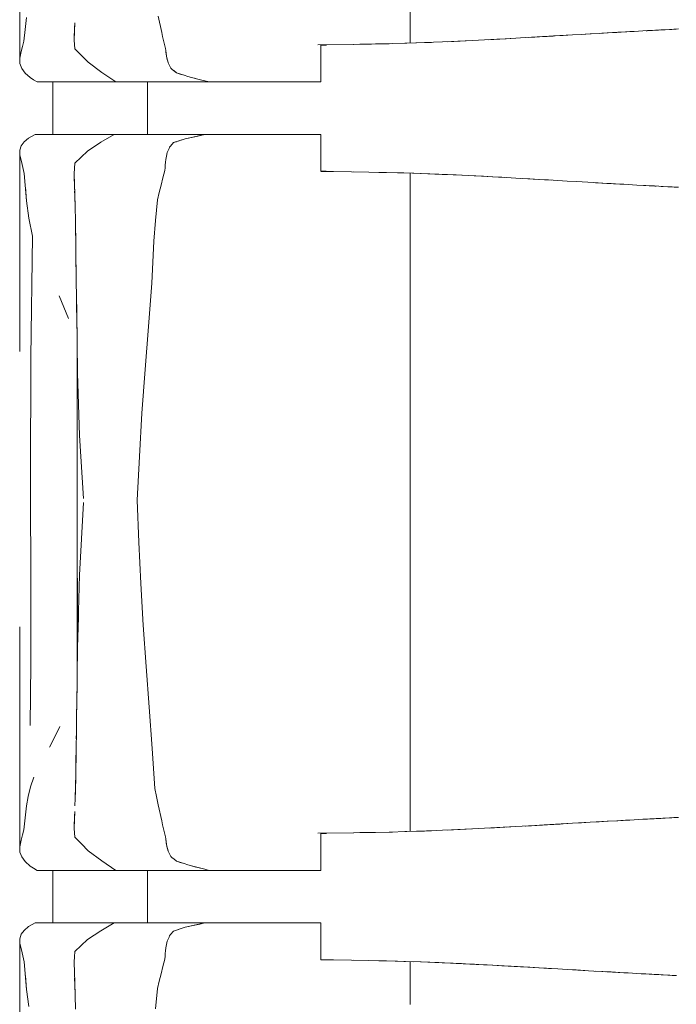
# Model space of a CAD drawing. Header units: millimetres. Extents: x -261 to 187, y -214 to 106.
# Tile 762 of 1056: x -204.843 to -204.342, y 10.34 to 11.091. Entities that reach past the tile are written whole.
import ezdxf

# ---------------------------------------------------------------- set-up
doc = ezdxf.new("R2010")
doc.units = ezdxf.units.MM
doc.header["$LTSCALE"] = 0.005
doc.header["$MEASUREMENT"] = 0
doc.layers.add('IFC-Elemento de mobília-Contorno', color=9, linetype='Continuous', lineweight=5)
doc.layers.add('IFC-Laje-Contorno', color=9, linetype='Continuous', lineweight=5)

msp = doc.modelspace()

# ---------------------------------------------------------------- linework, layer by layer
at = {"layer": 'IFC-Elemento de mobília-Contorno', "lineweight": 5}
for p, q in [((-204.84281, 11.22877), (-204.84273, 11.06115)), ((-204.54495, 11.07275), (-204.54495, 11.11483)), ((-204.83857, 11.0832), (-204.83754, 11.0923)), ((-204.7372, 11.09315), (-204.73453, 11.08082)), ((-204.8396, 11.0741), (-204.83857, 11.0832)), ((-204.80131, 11.07508), (-204.80109, 11.08157)), ((-204.8013, 11.07632), (-204.801, 11.08431)), ((-204.80109, 11.08157), (-204.80087, 11.08805)), ((-204.801, 11.08431), (-204.80094, 11.08584)), ((-204.39492, 11.08049), (-204.38678, 11.08094)), ((-204.3942, 11.08053), (-204.38422, 11.08109)), ((-204.38755, 11.0809), (-204.38422, 11.08109)), ((-204.38678, 11.08094), (-204.37997, 11.08132)), ((-204.38678, 11.08094), (-204.38422, 11.08109)), ((-204.38678, 11.08094), (-204.38498, 11.08104)), ((-204.38422, 11.08109), (-204.37757, 11.08146)), ((-204.37757, 11.08146), (-204.37424, 11.08164)), ((-204.37424, 11.08164), (-204.37091, 11.08183)), ((-204.37091, 11.08183), (-204.36759, 11.08202)), ((-204.36759, 11.08202), (-204.3642, 11.0822)), ((-204.36515, 11.08215), (-204.36439, 11.08219)), ((-204.36439, 11.08219), (-204.36236, 11.0823)), ((-204.3642, 11.0822), (-204.34558, 11.08321)), ((-204.3642, 11.0822), (-204.36082, 11.08238)), ((-204.3642, 11.0822), (-204.36236, 11.0823)), ((-204.36236, 11.0823), (-204.36028, 11.08242)), ((-204.36082, 11.08238), (-204.35404, 11.08275)), ((-204.36082, 11.08238), (-204.35743, 11.08257)), ((-204.36028, 11.08242), (-204.35886, 11.08249)), ((-204.35743, 11.08257), (-204.35574, 11.08266)), ((-204.35574, 11.08266), (-204.35404, 11.08275)), ((-204.35574, 11.08266), (-204.3546, 11.08272)), ((-204.35404, 11.08275), (-204.34558, 11.08321)), ((-204.35404, 11.08275), (-204.35066, 11.08294)), ((-204.35066, 11.08294), (-204.34727, 11.08312)), ((-204.34727, 11.08312), (-204.34558, 11.08321)), ((-204.34558, 11.08321), (-204.34389, 11.0833)), ((-204.34389, 11.0833), (-204.34219, 11.0834)), ((-204.34219, 11.0834), (-204.3405, 11.08349)), ((-204.84064, 11.07017), (-204.8396, 11.0741)), ((-204.80131, 11.07508), (-204.80074, 11.06837)), ((-204.8013, 11.07632), (-204.80128, 11.07604)), ((-204.73453, 11.08082), (-204.7338, 11.07779)), ((-204.7338, 11.07779), (-204.73306, 11.07476)), ((-204.73306, 11.07476), (-204.73233, 11.07172)), ((-204.53411, 11.07306), (-204.52054, 11.07364)), ((-204.52054, 11.07364), (-204.50698, 11.07421)), ((-204.51657, 11.0738), (-204.49766, 11.0747)), ((-204.51657, 11.0738), (-204.50874, 11.07417)), ((-204.50874, 11.07417), (-204.49766, 11.0747)), ((-204.50698, 11.07421), (-204.493, 11.07494)), ((-204.493, 11.07494), (-204.47903, 11.07567)), ((-204.48549, 11.07533), (-204.47675, 11.07581)), ((-204.47903, 11.07567), (-204.47177, 11.07608)), ((-204.47675, 11.07581), (-204.46875, 11.07625)), ((-204.47177, 11.07608), (-204.46451, 11.07649)), ((-204.46875, 11.07625), (-204.46451, 11.07649)), ((-204.46451, 11.07649), (-204.45725, 11.0769)), ((-204.45725, 11.0769), (-204.44999, 11.07731)), ((-204.45725, 11.0769), (-204.45252, 11.07717)), ((-204.45478, 11.07704), (-204.43046, 11.07844)), ((-204.45252, 11.07717), (-204.44428, 11.07765)), ((-204.44999, 11.07731), (-204.44282, 11.07773)), ((-204.44428, 11.07765), (-204.4407, 11.07785)), ((-204.44282, 11.07773), (-204.43565, 11.07815)), ((-204.44282, 11.07773), (-204.43604, 11.07812)), ((-204.43565, 11.07815), (-204.42132, 11.07898)), ((-204.43565, 11.07815), (-204.42849, 11.07856)), ((-204.42849, 11.07856), (-204.42132, 11.07898)), ((-204.42132, 11.07898), (-204.41454, 11.07936)), ((-204.41454, 11.07936), (-204.40776, 11.07975)), ((-204.41454, 11.07936), (-204.41136, 11.07955)), ((-204.4116, 11.07953), (-204.40699, 11.07979)), ((-204.41142, 11.07954), (-204.40725, 11.07978)), ((-204.41142, 11.07954), (-204.40725, 11.07978)), ((-204.41137, 11.07955), (-204.41136, 11.07955)), ((-204.40776, 11.07975), (-204.40098, 11.08014)), ((-204.40725, 11.07978), (-204.40706, 11.07979)), ((-204.40098, 11.08014), (-204.3942, 11.08053)), ((-204.40098, 11.08014), (-204.39903, 11.08025)), ((-204.39903, 11.08025), (-204.39492, 11.08049)), ((-204.3942, 11.08053), (-204.38755, 11.0809)), ((-204.84273, 11.06115), (-204.84168, 11.06623)), ((-204.84168, 11.06623), (-204.84064, 11.07017)), ((-204.80074, 11.06837), (-204.79569, 11.06323)), ((-204.73233, 11.07172), (-204.7316, 11.06869)), ((-204.7316, 11.06869), (-204.73143, 11.0672)), ((-204.73143, 11.0672), (-204.73126, 11.0657)), ((-204.73143, 11.0672), (-204.73093, 11.06272)), ((-204.61559, 11.07135), (-204.58815, 11.07175)), ((-204.61314, 11.07115), (-204.61096, 11.07115)), ((-204.61314, 11.05635), (-204.61314, 11.07115)), ((-204.61096, 11.07115), (-204.60897, 11.07115)), ((-204.58827, 11.07175), (-204.57463, 11.07201)), ((-204.58349, 11.07184), (-204.57153, 11.07208)), ((-204.57463, 11.07201), (-204.5611, 11.07227)), ((-204.57153, 11.07208), (-204.55856, 11.07234)), ((-204.5611, 11.07227), (-204.54761, 11.07266)), ((-204.54909, 11.07262), (-204.54033, 11.07291)), ((-204.54843, 11.07264), (-204.54814, 11.07265)), ((-204.54814, 11.07265), (-204.54033, 11.07291)), ((-204.54761, 11.07266), (-204.53411, 11.07306)), ((-204.54033, 11.07291), (-204.53253, 11.07317)), ((-204.53253, 11.07317), (-204.52876, 11.07329)), ((-204.84273, 11.06115), (-204.84259, 11.05705)), ((-204.79569, 11.06323), (-204.79064, 11.05811)), ((-204.73126, 11.0657), (-204.7311, 11.06421)), ((-204.7311, 11.06421), (-204.73093, 11.06272)), ((-204.73093, 11.06272), (-204.73059, 11.06146)), ((-204.73093, 11.06272), (-204.72957, 11.05769)), ((-204.73059, 11.06146), (-204.72991, 11.05894)), ((-204.73059, 11.06146), (-204.73025, 11.0602)), ((-204.73025, 11.0602), (-204.72991, 11.05894)), ((-204.72991, 11.05894), (-204.72957, 11.05769)), ((-204.84259, 11.05705), (-204.84121, 11.05333)), ((-204.84121, 11.05333), (-204.83872, 11.04977)), ((-204.79064, 11.05811), (-204.7801, 11.05026)), ((-204.72957, 11.05769), (-204.72908, 11.05666)), ((-204.72908, 11.05666), (-204.72859, 11.05563)), ((-204.72908, 11.05666), (-204.7281, 11.0546)), ((-204.7281, 11.0546), (-204.72761, 11.05358)), ((-204.72761, 11.05358), (-204.7265, 11.05268)), ((-204.7265, 11.05268), (-204.72318, 11.04999)), ((-204.7254, 11.05178), (-204.72429, 11.05088)), ((-204.7254, 11.05178), (-204.72318, 11.04999)), ((-204.61314, 11.0431), (-204.61314, 11.05635)), ((-204.83872, 11.04977), (-204.83489, 11.04638)), ((-204.83489, 11.04638), (-204.83223, 11.04474)), ((-204.83223, 11.04474), (-204.82957, 11.0431)), ((-204.7801, 11.05026), (-204.7696, 11.0431)), ((-204.72429, 11.05088), (-204.72318, 11.04999)), ((-204.72318, 11.04999), (-204.72033, 11.04911)), ((-204.72318, 11.04999), (-204.71748, 11.04823)), ((-204.72033, 11.04911), (-204.71748, 11.04823)), ((-204.71748, 11.04823), (-204.71463, 11.04735)), ((-204.71463, 11.04735), (-204.71178, 11.04647)), ((-204.71178, 11.04647), (-204.70502, 11.04479)), ((-204.71178, 11.04647), (-204.7084, 11.04563)), ((-204.70502, 11.04479), (-204.69826, 11.0431)), ((-204.70502, 11.04479), (-204.70164, 11.04394)), ((-204.70164, 11.04394), (-204.69826, 11.0431)), ((-204.82957, 11.0431), (-204.7696, 11.0431)), ((-204.7696, 11.0431), (-204.72832, 11.0431)), ((-204.74537, 11.00302), (-204.74537, 11.0431)), ((-204.72832, 11.0431), (-204.69826, 11.0431)), ((-204.69826, 11.0431), (-204.69628, 11.0431)), ((-204.69628, 11.0431), (-204.69433, 11.0431)), ((-204.69433, 11.0431), (-204.6924, 11.0431)), ((-204.6924, 11.0431), (-204.69047, 11.0431)), ((-204.69047, 11.0431), (-204.68856, 11.0431)), ((-204.68856, 11.0431), (-204.68664, 11.0431)), ((-204.68664, 11.0431), (-204.68471, 11.0431)), ((-204.68471, 11.0431), (-204.68276, 11.0431)), ((-204.68276, 11.0431), (-204.68078, 11.0431)), ((-204.68078, 11.0431), (-204.67876, 11.0431)), ((-204.67876, 11.0431), (-204.67671, 11.0431)), ((-204.67671, 11.0431), (-204.6746, 11.0431)), ((-204.6746, 11.0431), (-204.67245, 11.0431)), ((-204.67245, 11.0431), (-204.67026, 11.0431)), ((-204.67026, 11.0431), (-204.66806, 11.0431)), ((-204.66806, 11.0431), (-204.66588, 11.0431)), ((-204.66588, 11.0431), (-204.66372, 11.0431)), ((-204.66372, 11.0431), (-204.66162, 11.0431)), ((-204.66162, 11.0431), (-204.65959, 11.0431)), ((-204.65959, 11.0431), (-204.65765, 11.0431)), ((-204.65765, 11.0431), (-204.65582, 11.0431)), ((-204.65582, 11.0431), (-204.65409, 11.0431)), ((-204.65409, 11.0431), (-204.65243, 11.0431)), ((-204.65243, 11.0431), (-204.6508, 11.0431)), ((-204.6508, 11.0431), (-204.64918, 11.0431)), ((-204.64918, 11.0431), (-204.64753, 11.0431)), ((-204.64753, 11.0431), (-204.64581, 11.0431)), ((-204.64581, 11.0431), (-204.644, 11.0431)), ((-204.644, 11.0431), (-204.64205, 11.0431)), ((-204.64205, 11.0431), (-204.63998, 11.0431)), ((-204.63998, 11.0431), (-204.6378, 11.0431)), ((-204.6378, 11.0431), (-204.63551, 11.0431)), ((-204.63551, 11.0431), (-204.63313, 11.0431)), ((-204.63313, 11.0431), (-204.63068, 11.0431)), ((-204.63068, 11.0431), (-204.62817, 11.0431)), ((-204.62817, 11.0431), (-204.62562, 11.0431)), ((-204.62562, 11.0431), (-204.62303, 11.0431)), ((-204.62303, 11.0431), (-204.62045, 11.0431)), ((-204.62045, 11.0431), (-204.61792, 11.0431)), ((-204.61792, 11.0431), (-204.61547, 11.0431)), ((-204.61547, 11.0431), (-204.61314, 11.0431)), ((-204.83939, 10.99737), (-204.83599, 11.00023)), ((-204.83599, 11.00023), (-204.83113, 11.00302)), ((-204.83113, 11.00302), (-204.77087, 11.00302)), ((-204.78098, 10.99709), (-204.77087, 11.00302)), ((-204.77087, 11.00302), (-204.70172, 11.00302)), ((-204.75562, 11.00302), (-204.74537, 11.00302)), ((-204.72553, 10.99685), (-204.71675, 10.99969)), ((-204.72553, 10.99685), (-204.71895, 10.99898)), ((-204.71895, 10.99898), (-204.71675, 10.99969)), ((-204.71675, 10.99969), (-204.70172, 11.00302)), ((-204.71675, 10.99969), (-204.70924, 11.00136)), ((-204.70924, 11.00136), (-204.70172, 11.00302)), ((-204.70924, 11.00136), (-204.70548, 11.00219)), ((-204.70548, 11.00219), (-204.70172, 11.00302)), ((-204.70342, 11.00302), (-204.70041, 11.00302)), ((-204.70172, 11.00302), (-204.69974, 11.00302)), ((-204.70041, 11.00302), (-204.69759, 11.00302)), ((-204.69974, 11.00302), (-204.69777, 11.00302)), ((-204.69777, 11.00302), (-204.69581, 11.00302)), ((-204.69581, 11.00302), (-204.69388, 11.00302)), ((-204.69388, 11.00302), (-204.69196, 11.00302)), ((-204.69196, 11.00302), (-204.69005, 11.00302)), ((-204.69005, 11.00302), (-204.68815, 11.00302)), ((-204.68815, 11.00302), (-204.68624, 11.00302)), ((-204.68624, 11.00302), (-204.68432, 11.00302)), ((-204.68432, 11.00302), (-204.68238, 11.00302)), ((-204.68238, 11.00302), (-204.68041, 11.00302)), ((-204.68041, 11.00302), (-204.67841, 11.00302)), ((-204.67841, 11.00302), (-204.67636, 11.00302)), ((-204.67636, 11.00302), (-204.67426, 11.00302)), ((-204.67426, 11.00302), (-204.67211, 11.00302)), ((-204.67211, 11.00302), (-204.66994, 11.00302)), ((-204.66994, 11.00302), (-204.66776, 11.00302)), ((-204.66776, 11.00302), (-204.66559, 11.00302)), ((-204.66559, 11.00302), (-204.66346, 11.00302)), ((-204.66346, 11.00302), (-204.66138, 11.00302)), ((-204.66138, 11.00302), (-204.65937, 11.00302)), ((-204.65937, 11.00302), (-204.65745, 11.00302)), ((-204.65745, 11.00302), (-204.65565, 11.00302)), ((-204.65565, 11.00302), (-204.65394, 11.00302)), ((-204.65394, 11.00302), (-204.65229, 11.00302)), ((-204.65229, 11.00302), (-204.65068, 11.00302)), ((-204.65068, 11.00302), (-204.64907, 11.00302)), ((-204.64907, 11.00302), (-204.64743, 11.00302)), ((-204.64743, 11.00302), (-204.64572, 11.00302)), ((-204.64572, 11.00302), (-204.64391, 11.00302)), ((-204.64391, 11.00302), (-204.64198, 11.00302)), ((-204.64198, 11.00302), (-204.63992, 11.00302)), ((-204.63992, 11.00302), (-204.63775, 11.00302)), ((-204.63775, 11.00302), (-204.63547, 11.00302)), ((-204.63547, 11.00302), (-204.63311, 11.00302)), ((-204.63311, 11.00302), (-204.63068, 11.00302)), ((-204.63068, 11.00302), (-204.62819, 11.00302)), ((-204.62819, 11.00302), (-204.62565, 11.00302)), ((-204.62565, 11.00302), (-204.62309, 11.00302)), ((-204.62309, 11.00302), (-204.62053, 11.00302)), ((-204.62053, 11.00302), (-204.61801, 11.00302)), ((-204.61801, 11.00302), (-204.61557, 11.00302)), ((-204.61557, 11.00302), (-204.61325, 11.00302)), ((-204.61325, 10.98977), (-204.61325, 11.00302)), ((-204.84283, 10.83757), (-204.84272, 10.99101)), ((-204.84272, 10.99101), (-204.84158, 10.99433)), ((-204.84272, 10.99101), (-204.84264, 10.9873)), ((-204.84158, 10.99433), (-204.83939, 10.99737)), ((-204.79113, 10.99042), (-204.78098, 10.99709)), ((-204.73026, 10.98922), (-204.72896, 10.99228)), ((-204.72982, 10.99024), (-204.72896, 10.99228)), ((-204.72982, 10.99024), (-204.72939, 10.99126)), ((-204.72896, 10.99228), (-204.72852, 10.99331)), ((-204.72852, 10.99331), (-204.72777, 10.99419)), ((-204.72777, 10.99419), (-204.72553, 10.99685)), ((-204.72777, 10.99419), (-204.72703, 10.99508)), ((-204.72703, 10.99508), (-204.72628, 10.99596)), ((-204.72628, 10.99596), (-204.72553, 10.99685)), ((-204.72553, 10.99685), (-204.72114, 10.99827)), ((-204.72553, 10.99685), (-204.72333, 10.99756)), ((-204.84264, 10.9873), (-204.84143, 10.98245)), ((-204.80074, 10.98117), (-204.79594, 10.98579)), ((-204.79594, 10.98579), (-204.79113, 10.99042)), ((-204.73158, 10.98181), (-204.73136, 10.98391)), ((-204.73136, 10.98391), (-204.73081, 10.98657)), ((-204.73081, 10.98657), (-204.73026, 10.98922)), ((-204.61325, 10.97497), (-204.61325, 10.98977)), ((-204.84143, 10.98245), (-204.84037, 10.97788)), ((-204.84037, 10.97788), (-204.8393, 10.9733)), ((-204.80131, 10.97334), (-204.80102, 10.97726)), ((-204.8013, 10.97319), (-204.80102, 10.97718)), ((-204.80102, 10.97726), (-204.80074, 10.98117)), ((-204.80102, 10.97718), (-204.80074, 10.98117)), ((-204.73224, 10.9755), (-204.73202, 10.9776)), ((-204.73202, 10.9776), (-204.7318, 10.9797)), ((-204.7318, 10.9797), (-204.73158, 10.98181)), ((-204.8393, 10.9733), (-204.83754, 10.95235)), ((-204.8013, 10.97319), (-204.80084, 10.95712)), ((-204.8013, 10.97319), (-204.80095, 10.96114)), ((-204.73502, 10.96432), (-204.73363, 10.96991)), ((-204.73363, 10.96991), (-204.73224, 10.9755)), ((-204.61325, 10.97497), (-204.61106, 10.97497)), ((-204.61325, 10.97491), (-204.60347, 10.97477)), ((-204.61106, 10.97497), (-204.60907, 10.97497)), ((-204.60347, 10.97477), (-204.58988, 10.97457)), ((-204.58988, 10.97457), (-204.57655, 10.97433)), ((-204.58806, 10.97452), (-204.57655, 10.97433)), ((-204.57655, 10.97433), (-204.56323, 10.97408)), ((-204.56907, 10.97418), (-204.55482, 10.97381)), ((-204.56323, 10.97408), (-204.54995, 10.97369)), ((-204.55482, 10.97381), (-204.54222, 10.97347)), ((-204.54995, 10.97369), (-204.53668, 10.97331)), ((-204.54495, 10.97355), (-204.54495, 10.94071)), ((-204.5372, 10.97333), (-204.52077, 10.97263)), ((-204.53668, 10.97331), (-204.52327, 10.97275)), ((-204.52327, 10.97275), (-204.50987, 10.9722)), ((-204.52077, 10.97263), (-204.51222, 10.97226)), ((-204.51222, 10.97226), (-204.5058, 10.97199)), ((-204.50987, 10.9722), (-204.49609, 10.97149)), ((-204.49623, 10.9715), (-204.495, 10.97143)), ((-204.49609, 10.97149), (-204.4892, 10.97114)), ((-204.495, 10.97143), (-204.48634, 10.97097)), ((-204.4892, 10.97114), (-204.48231, 10.97078)), ((-204.48634, 10.97097), (-204.47768, 10.9705)), ((-204.48231, 10.97078), (-204.47517, 10.97038)), ((-204.47768, 10.9705), (-204.47327, 10.97027)), ((-204.47517, 10.97038), (-204.46089, 10.96957)), ((-204.47517, 10.97038), (-204.46803, 10.96998)), ((-204.46803, 10.96998), (-204.46089, 10.96957)), ((-204.46089, 10.96957), (-204.45375, 10.96917)), ((-204.45962, 10.9695), (-204.45135, 10.96903)), ((-204.45375, 10.96917), (-204.44664, 10.96876)), ((-204.45135, 10.96903), (-204.44252, 10.96852)), ((-204.44664, 10.96876), (-204.43952, 10.96835)), ((-204.44252, 10.96852), (-204.43742, 10.96822)), ((-204.43952, 10.96835), (-204.4324, 10.96793)), ((-204.83842, 10.96283), (-204.83754, 10.95235)), ((-204.80108, 10.96554), (-204.80086, 10.95775)), ((-204.73641, 10.95873), (-204.73502, 10.96432)), ((-204.4324, 10.96793), (-204.42529, 10.96752)), ((-204.42529, 10.96752), (-204.41856, 10.96713)), ((-204.41856, 10.96713), (-204.40512, 10.96636)), ((-204.40512, 10.96636), (-204.3984, 10.96597)), ((-204.40363, 10.96627), (-204.39824, 10.96596)), ((-204.39894, 10.966), (-204.39824, 10.96596)), ((-204.3984, 10.96597), (-204.39512, 10.96579)), ((-204.39824, 10.96596), (-204.39259, 10.96565)), ((-204.39824, 10.96596), (-204.394, 10.96573)), ((-204.39512, 10.96579), (-204.39184, 10.96561)), ((-204.39512, 10.96579), (-204.39382, 10.96572)), ((-204.39512, 10.96579), (-204.38529, 10.96524)), ((-204.39512, 10.96579), (-204.38857, 10.96543)), ((-204.39184, 10.96561), (-204.38857, 10.96543)), ((-204.38857, 10.96543), (-204.38202, 10.96506)), ((-204.38529, 10.96524), (-204.37874, 10.96487)), ((-204.37874, 10.96487), (-204.37219, 10.96451)), ((-204.37874, 10.96487), (-204.37547, 10.96469)), ((-204.37547, 10.96469), (-204.37219, 10.96451)), ((-204.37219, 10.96451), (-204.36548, 10.96414)), ((-204.36714, 10.96423), (-204.36291, 10.96399)), ((-204.36548, 10.96414), (-204.36291, 10.96399)), ((-204.36548, 10.96414), (-204.36212, 10.96396)), ((-204.36548, 10.96414), (-204.35541, 10.96359)), ((-204.36291, 10.96399), (-204.36067, 10.96388)), ((-204.36212, 10.96396), (-204.35877, 10.96377)), ((-204.36212, 10.96396), (-204.35541, 10.96359)), ((-204.35877, 10.96377), (-204.35738, 10.9637)), ((-204.35877, 10.96377), (-204.35541, 10.96359)), ((-204.35843, 10.96375), (-204.35745, 10.9637)), ((-204.35541, 10.96359), (-204.35374, 10.9635)), ((-204.35374, 10.9635), (-204.35206, 10.96341)), ((-204.35206, 10.96341), (-204.3487, 10.96322)), ((-204.3487, 10.96322), (-204.34703, 10.96313)), ((-204.34703, 10.96313), (-204.34535, 10.96304)), ((-204.34535, 10.96304), (-204.3437, 10.96296)), ((-204.3437, 10.96296), (-204.3404, 10.96278)), ((-204.80092, 10.95993), (-204.80084, 10.95712)), ((-204.80086, 10.95775), (-204.80061, 10.94756)), ((-204.80084, 10.95712), (-204.80058, 10.94632)), ((-204.73779, 10.95314), (-204.73641, 10.95873)), ((-204.83754, 10.95235), (-204.83586, 10.93928)), ((-204.80061, 10.94756), (-204.80036, 10.93737)), ((-204.73918, 10.93739), (-204.73779, 10.95314)), ((-204.83586, 10.93928), (-204.83307, 10.92562)), ((-204.54495, 10.90457), (-204.54495, 10.94071)), ((-204.80036, 10.93737), (-204.79999, 10.91424)), ((-204.80034, 10.9361), (-204.80033, 10.93551)), ((-204.80033, 10.93551), (-204.80009, 10.92062)), ((-204.74056, 10.92165), (-204.73918, 10.93739)), ((-204.83422, 10.83312), (-204.83307, 10.92562)), ((-204.74131, 10.90561), (-204.74056, 10.92165)), ((-204.79999, 10.91424), (-204.79971, 10.89338)), ((-204.79998, 10.91333), (-204.79997, 10.91302)), ((-204.79997, 10.91302), (-204.79968, 10.89103)), ((-204.74206, 10.88957), (-204.74131, 10.90561)), ((-204.54495, 10.86877), (-204.54495, 10.90457)), ((-204.79968, 10.89103), (-204.79937, 10.86789)), ((-204.74462, 10.85658), (-204.74206, 10.88957)), ((-204.81279, 10.88004), (-204.80572, 10.86263)), ((-204.79956, 10.88204), (-204.79941, 10.8707)), ((-204.80925, 10.87134), (-204.80572, 10.86263)), ((-204.79941, 10.8707), (-204.79932, 10.86355)), ((-204.79937, 10.86789), (-204.79907, 10.84426)), ((-204.79932, 10.86355), (-204.79909, 10.84632)), ((-204.54498, 10.84213), (-204.54495, 10.86877)), ((-204.74725, 10.82377), (-204.74462, 10.85658)), ((-204.79909, 10.58521), (-204.79909, 10.84632)), ((-204.79907, 10.84426), (-204.79878, 10.8211)), ((-204.54498, 10.84213), (-204.54495, 10.81228)), ((-204.83452, 10.74074), (-204.83422, 10.83312)), ((-204.79878, 10.8211), (-204.79725, 10.77345)), ((-204.74963, 10.7905), (-204.74725, 10.82377)), ((-204.54495, 10.81228), (-204.54495, 10.77613)), ((-204.75157, 10.75762), (-204.74963, 10.7905)), ((-204.79725, 10.77345), (-204.79417, 10.72544)), ((-204.54496, 10.74071), (-204.54495, 10.77613)), ((-204.75337, 10.72415), (-204.75157, 10.75762)), ((-204.83452, 10.74074), (-204.83432, 10.6526)), ((-204.54496, 10.74071), (-204.54495, 10.70863)), ((-204.79565, 10.69467), (-204.79417, 10.72232)), ((-204.75337, 10.72415), (-204.752, 10.6923)), ((-204.54495, 10.67116), (-204.54495, 10.70863)), ((-204.79712, 10.66702), (-204.79565, 10.69467)), ((-204.752, 10.6923), (-204.75057, 10.66078)), ((-204.54499, 10.62208), (-204.54495, 10.67116)), ((-204.79878, 10.612), (-204.79878, 10.66486)), ((-204.79795, 10.63951), (-204.79712, 10.66702)), ((-204.75057, 10.66078), (-204.74859, 10.62891)), ((-204.83432, 10.6526), (-204.8343, 10.59933)), ((-204.7981, 10.63472), (-204.79795, 10.63951)), ((-204.79878, 10.612), (-204.7981, 10.63472)), ((-204.84281, 10.62763), (-204.84273, 10.46001)), ((-204.74859, 10.62891), (-204.7464, 10.59739)), ((-204.54499, 10.62208), (-204.54495, 10.59006)), ((-204.79903, 10.59053), (-204.79878, 10.612)), ((-204.83472, 10.55253), (-204.8343, 10.59933)), ((-204.7464, 10.59739), (-204.74399, 10.56649)), ((-204.79909, 10.58532), (-204.79903, 10.59053)), ((-204.54496, 10.5556), (-204.54495, 10.59006)), ((-204.7993, 10.56849), (-204.79918, 10.57828)), ((-204.79929, 10.56914), (-204.79909, 10.58521)), ((-204.79942, 10.55889), (-204.79929, 10.56914)), ((-204.79939, 10.56147), (-204.7993, 10.56849)), ((-204.74399, 10.56649), (-204.74173, 10.53499)), ((-204.79957, 10.54708), (-204.79942, 10.55889)), ((-204.79956, 10.54737), (-204.79944, 10.55732)), ((-204.54496, 10.5556), (-204.54495, 10.51369)), ((-204.81613, 10.54369), (-204.81214, 10.55155)), ((-204.82012, 10.53583), (-204.81613, 10.54369)), ((-204.79973, 10.53528), (-204.79957, 10.54708)), ((-204.79964, 10.54215), (-204.79956, 10.54737)), ((-204.79991, 10.52437), (-204.79973, 10.53528)), ((-204.74173, 10.53499), (-204.7408, 10.51967)), ((-204.79996, 10.52111), (-204.79986, 10.52649)), ((-204.79986, 10.52649), (-204.79977, 10.53272)), ((-204.80009, 10.51345), (-204.79991, 10.52437)), ((-204.7408, 10.51967), (-204.73986, 10.50434)), ((-204.83449, 10.50558), (-204.83199, 10.51307)), ((-204.80039, 10.50231), (-204.80009, 10.51345)), ((-204.80026, 10.50581), (-204.80016, 10.51082)), ((-204.54495, 10.47161), (-204.54495, 10.51369)), ((-204.83636, 10.49826), (-204.83449, 10.50558)), ((-204.80054, 10.49712), (-204.80026, 10.50581)), ((-204.73986, 10.50434), (-204.73853, 10.49818)), ((-204.83754, 10.49115), (-204.83636, 10.49826)), ((-204.8007, 10.49116), (-204.80039, 10.50231)), ((-204.73853, 10.49818), (-204.7372, 10.49201)), ((-204.83857, 10.48205), (-204.83754, 10.49115)), ((-204.7372, 10.49201), (-204.73453, 10.47968)), ((-204.8396, 10.47296), (-204.83857, 10.48205)), ((-204.80131, 10.47394), (-204.80109, 10.48042)), ((-204.8013, 10.47518), (-204.801, 10.48317)), ((-204.80109, 10.48042), (-204.80087, 10.4869)), ((-204.801, 10.48317), (-204.80094, 10.48469)), ((-204.37757, 10.48031), (-204.36759, 10.48087)), ((-204.37757, 10.48031), (-204.37424, 10.4805)), ((-204.37424, 10.4805), (-204.36759, 10.48087)), ((-204.36759, 10.48087), (-204.3642, 10.48106)), ((-204.36515, 10.481), (-204.36439, 10.48105)), ((-204.36439, 10.48105), (-204.36236, 10.48116)), ((-204.3642, 10.48106), (-204.35743, 10.48142)), ((-204.3642, 10.48106), (-204.36082, 10.48124)), ((-204.3642, 10.48106), (-204.36236, 10.48116)), ((-204.36236, 10.48116), (-204.36028, 10.48127)), ((-204.36082, 10.48124), (-204.35743, 10.48142)), ((-204.36028, 10.48127), (-204.35901, 10.48134)), ((-204.35743, 10.48142), (-204.34727, 10.48198)), ((-204.35743, 10.48142), (-204.35404, 10.4816)), ((-204.35743, 10.48142), (-204.35574, 10.48152)), ((-204.35574, 10.48152), (-204.35404, 10.4816)), ((-204.35574, 10.48152), (-204.35529, 10.48154)), ((-204.35404, 10.4816), (-204.34727, 10.48198)), ((-204.35404, 10.4816), (-204.35235, 10.4817)), ((-204.35235, 10.4817), (-204.34727, 10.48198)), ((-204.35235, 10.4817), (-204.35066, 10.48179)), ((-204.35235, 10.4817), (-204.35232, 10.4817)), ((-204.35066, 10.48179), (-204.34727, 10.48198)), ((-204.34727, 10.48198), (-204.34389, 10.48216)), ((-204.34727, 10.48198), (-204.34558, 10.48206)), ((-204.34558, 10.48206), (-204.34219, 10.48225)), ((-204.34389, 10.48216), (-204.34219, 10.48225)), ((-204.34219, 10.48225), (-204.3405, 10.48234)), ((-204.84064, 10.46902), (-204.8396, 10.47296)), ((-204.80131, 10.47394), (-204.80074, 10.46722)), ((-204.8013, 10.47518), (-204.80128, 10.4749)), ((-204.73453, 10.47968), (-204.7338, 10.47664)), ((-204.7338, 10.47664), (-204.73306, 10.47361)), ((-204.73306, 10.47361), (-204.73233, 10.47058)), ((-204.52054, 10.47249), (-204.50698, 10.47307)), ((-204.51657, 10.47266), (-204.4983, 10.47352)), ((-204.51657, 10.47266), (-204.50874, 10.47303)), ((-204.50874, 10.47303), (-204.4983, 10.47352)), ((-204.50698, 10.47307), (-204.493, 10.4738)), ((-204.493, 10.4738), (-204.47903, 10.47452)), ((-204.48485, 10.47422), (-204.47675, 10.47467)), ((-204.47903, 10.47452), (-204.46451, 10.47534)), ((-204.47675, 10.47467), (-204.46875, 10.47511)), ((-204.47675, 10.47467), (-204.46886, 10.4751)), ((-204.47177, 10.47493), (-204.46451, 10.47534)), ((-204.46875, 10.47511), (-204.46451, 10.47534)), ((-204.46451, 10.47534), (-204.44999, 10.47616)), ((-204.45725, 10.47575), (-204.44999, 10.47616)), ((-204.45711, 10.47576), (-204.45252, 10.47602)), ((-204.45478, 10.4759), (-204.4307, 10.47729)), ((-204.45252, 10.47602), (-204.44428, 10.4765)), ((-204.44999, 10.47616), (-204.44282, 10.47659)), ((-204.44428, 10.4765), (-204.44072, 10.47671)), ((-204.44282, 10.47659), (-204.42132, 10.47783)), ((-204.44282, 10.47659), (-204.43565, 10.477)), ((-204.43565, 10.477), (-204.42132, 10.47783)), ((-204.43565, 10.477), (-204.42849, 10.47742)), ((-204.42849, 10.47742), (-204.42132, 10.47783)), ((-204.42132, 10.47783), (-204.3942, 10.47938)), ((-204.42132, 10.47783), (-204.40776, 10.47861)), ((-204.42132, 10.47783), (-204.41454, 10.47822)), ((-204.41454, 10.47822), (-204.40776, 10.47861)), ((-204.40776, 10.47861), (-204.3942, 10.47938)), ((-204.40776, 10.47861), (-204.40098, 10.479)), ((-204.40098, 10.479), (-204.3942, 10.47938)), ((-204.40098, 10.479), (-204.39903, 10.47911)), ((-204.39903, 10.47911), (-204.39492, 10.47934)), ((-204.39492, 10.47934), (-204.38678, 10.4798)), ((-204.3942, 10.47938), (-204.38755, 10.47976)), ((-204.38755, 10.47976), (-204.37757, 10.48031)), ((-204.38755, 10.47976), (-204.3809, 10.48013)), ((-204.38755, 10.47976), (-204.38422, 10.47994)), ((-204.38678, 10.4798), (-204.37992, 10.48018)), ((-204.38678, 10.4798), (-204.38422, 10.47994)), ((-204.38678, 10.4798), (-204.38494, 10.4799)), ((-204.38422, 10.47994), (-204.3809, 10.48013)), ((-204.3809, 10.48013), (-204.37757, 10.48031)), ((-204.84168, 10.46509), (-204.84064, 10.46902)), ((-204.80074, 10.46722), (-204.79569, 10.46209)), ((-204.73233, 10.47058), (-204.7316, 10.46754)), ((-204.7316, 10.46754), (-204.73143, 10.46605)), ((-204.73143, 10.46605), (-204.73093, 10.46157)), ((-204.73143, 10.46605), (-204.7311, 10.46306)), ((-204.61559, 10.4702), (-204.58815, 10.47061)), ((-204.61314, 10.47001), (-204.61096, 10.47001)), ((-204.61314, 10.4552), (-204.61314, 10.47001)), ((-204.61096, 10.47001), (-204.60897, 10.47001)), ((-204.58827, 10.4706), (-204.57463, 10.47086)), ((-204.58349, 10.4707), (-204.57153, 10.47093)), ((-204.57463, 10.47086), (-204.5611, 10.47112)), ((-204.57153, 10.47093), (-204.55856, 10.47119)), ((-204.5611, 10.47112), (-204.54761, 10.47152)), ((-204.54909, 10.47147), (-204.54033, 10.47176)), ((-204.54843, 10.47149), (-204.54814, 10.4715)), ((-204.54814, 10.4715), (-204.54033, 10.47176)), ((-204.54761, 10.47152), (-204.53411, 10.47192)), ((-204.54033, 10.47176), (-204.53253, 10.47202)), ((-204.53411, 10.47192), (-204.52054, 10.47249)), ((-204.53253, 10.47202), (-204.52876, 10.47214)), ((-204.84273, 10.46001), (-204.84168, 10.46509)), ((-204.84273, 10.46001), (-204.84259, 10.4559)), ((-204.79569, 10.46209), (-204.79064, 10.45696)), ((-204.7311, 10.46306), (-204.73093, 10.46157)), ((-204.73093, 10.46157), (-204.73059, 10.46031)), ((-204.73059, 10.46031), (-204.72991, 10.4578)), ((-204.73059, 10.46031), (-204.73025, 10.45906)), ((-204.73025, 10.45906), (-204.72957, 10.45654)), ((-204.84259, 10.4559), (-204.84121, 10.45218)), ((-204.84121, 10.45218), (-204.83872, 10.44863)), ((-204.79064, 10.45696), (-204.7801, 10.44912)), ((-204.72991, 10.4578), (-204.72957, 10.45654)), ((-204.72957, 10.45654), (-204.72908, 10.45551)), ((-204.72908, 10.45551), (-204.72859, 10.45449)), ((-204.72908, 10.45551), (-204.7281, 10.45346)), ((-204.7281, 10.45346), (-204.72761, 10.45243)), ((-204.72761, 10.45243), (-204.7265, 10.45153)), ((-204.7265, 10.45153), (-204.7254, 10.45064)), ((-204.7254, 10.45064), (-204.72318, 10.44884)), ((-204.61314, 10.44195), (-204.61314, 10.4552)), ((-204.83872, 10.44863), (-204.83489, 10.44523)), ((-204.83489, 10.44523), (-204.83223, 10.44359)), ((-204.83223, 10.44359), (-204.82957, 10.44195)), ((-204.7801, 10.44912), (-204.7696, 10.44195)), ((-204.72318, 10.44884), (-204.72033, 10.44796)), ((-204.72318, 10.44884), (-204.71748, 10.44709)), ((-204.72033, 10.44796), (-204.71748, 10.44709)), ((-204.71748, 10.44709), (-204.71463, 10.44621)), ((-204.71463, 10.44621), (-204.71178, 10.44532)), ((-204.71178, 10.44532), (-204.70164, 10.4428)), ((-204.71178, 10.44532), (-204.70502, 10.44364)), ((-204.71178, 10.44532), (-204.7084, 10.44448)), ((-204.82957, 10.44195), (-204.7696, 10.44195)), ((-204.7696, 10.44195), (-204.72832, 10.44195)), ((-204.74537, 10.40188), (-204.74537, 10.44195)), ((-204.72832, 10.44195), (-204.69826, 10.44195)), ((-204.70164, 10.4428), (-204.69826, 10.44195)), ((-204.69826, 10.44195), (-204.69628, 10.44195)), ((-204.69628, 10.44195), (-204.69433, 10.44195)), ((-204.69433, 10.44195), (-204.6924, 10.44195)), ((-204.6924, 10.44195), (-204.69047, 10.44195)), ((-204.69047, 10.44195), (-204.68856, 10.44195)), ((-204.68856, 10.44195), (-204.68664, 10.44195)), ((-204.68664, 10.44195), (-204.68471, 10.44195)), ((-204.68471, 10.44195), (-204.68276, 10.44195)), ((-204.68276, 10.44195), (-204.68078, 10.44195)), ((-204.68078, 10.44195), (-204.67876, 10.44195)), ((-204.67876, 10.44195), (-204.67671, 10.44195)), ((-204.67671, 10.44195), (-204.6746, 10.44195)), ((-204.6746, 10.44195), (-204.67245, 10.44195)), ((-204.67245, 10.44195), (-204.67026, 10.44195)), ((-204.67026, 10.44195), (-204.66806, 10.44195)), ((-204.66806, 10.44195), (-204.66588, 10.44195)), ((-204.66588, 10.44195), (-204.66372, 10.44195)), ((-204.66372, 10.44195), (-204.66162, 10.44195)), ((-204.66162, 10.44195), (-204.65959, 10.44195)), ((-204.65959, 10.44195), (-204.65765, 10.44195)), ((-204.65765, 10.44195), (-204.65582, 10.44195)), ((-204.65582, 10.44195), (-204.65409, 10.44195)), ((-204.65409, 10.44195), (-204.65243, 10.44195)), ((-204.65243, 10.44195), (-204.6508, 10.44195)), ((-204.6508, 10.44195), (-204.64918, 10.44195)), ((-204.64918, 10.44195), (-204.64753, 10.44195)), ((-204.64753, 10.44195), (-204.64581, 10.44195)), ((-204.64581, 10.44195), (-204.644, 10.44195)), ((-204.644, 10.44195), (-204.64205, 10.44195)), ((-204.64205, 10.44195), (-204.63998, 10.44195)), ((-204.63998, 10.44195), (-204.6378, 10.44195)), ((-204.6378, 10.44195), (-204.63551, 10.44195)), ((-204.63551, 10.44195), (-204.63313, 10.44195)), ((-204.63313, 10.44195), (-204.63068, 10.44195)), ((-204.63068, 10.44195), (-204.62817, 10.44195)), ((-204.62817, 10.44195), (-204.62562, 10.44195)), ((-204.62562, 10.44195), (-204.62303, 10.44195)), ((-204.62303, 10.44195), (-204.62045, 10.44195)), ((-204.62045, 10.44195), (-204.61792, 10.44195)), ((-204.61792, 10.44195), (-204.61547, 10.44195)), ((-204.61547, 10.44195), (-204.61314, 10.44195)), ((-204.83939, 10.39622), (-204.83599, 10.39909)), ((-204.83599, 10.39909), (-204.83113, 10.40188)), ((-204.83113, 10.40188), (-204.77087, 10.40188)), ((-204.78098, 10.39594), (-204.77087, 10.40188)), ((-204.77087, 10.40188), (-204.70172, 10.40188)), ((-204.75562, 10.40188), (-204.74537, 10.40188)), ((-204.72553, 10.3957), (-204.71675, 10.39855)), ((-204.72553, 10.3957), (-204.71895, 10.39784)), ((-204.71895, 10.39784), (-204.71675, 10.39855)), ((-204.71675, 10.39855), (-204.70172, 10.40188)), ((-204.71675, 10.39855), (-204.70924, 10.40021)), ((-204.70924, 10.40021), (-204.70172, 10.40188)), ((-204.70924, 10.40021), (-204.70548, 10.40105)), ((-204.70548, 10.40105), (-204.70172, 10.40188)), ((-204.70342, 10.40188), (-204.70041, 10.40188)), ((-204.70172, 10.40188), (-204.69974, 10.40188)), ((-204.70041, 10.40188), (-204.69759, 10.40188)), ((-204.69974, 10.40188), (-204.69777, 10.40188)), ((-204.69777, 10.40188), (-204.69581, 10.40188)), ((-204.69581, 10.40188), (-204.69388, 10.40188)), ((-204.69388, 10.40188), (-204.69196, 10.40188)), ((-204.69196, 10.40188), (-204.69005, 10.40188)), ((-204.69005, 10.40188), (-204.68815, 10.40188)), ((-204.68815, 10.40188), (-204.68624, 10.40188)), ((-204.68624, 10.40188), (-204.68432, 10.40188)), ((-204.68432, 10.40188), (-204.68238, 10.40188)), ((-204.68238, 10.40188), (-204.68041, 10.40188)), ((-204.68041, 10.40188), (-204.67841, 10.40188)), ((-204.67841, 10.40188), (-204.67636, 10.40188)), ((-204.67636, 10.40188), (-204.67426, 10.40188)), ((-204.67426, 10.40188), (-204.67211, 10.40188)), ((-204.67211, 10.40188), (-204.66994, 10.40188)), ((-204.66994, 10.40188), (-204.66776, 10.40188)), ((-204.66776, 10.40188), (-204.66559, 10.40188)), ((-204.66559, 10.40188), (-204.66346, 10.40188)), ((-204.66346, 10.40188), (-204.66138, 10.40188)), ((-204.66138, 10.40188), (-204.65937, 10.40188)), ((-204.65937, 10.40188), (-204.65745, 10.40188)), ((-204.65745, 10.40188), (-204.65565, 10.40188)), ((-204.65565, 10.40188), (-204.65394, 10.40188)), ((-204.65394, 10.40188), (-204.65229, 10.40188)), ((-204.65229, 10.40188), (-204.65068, 10.40188)), ((-204.65068, 10.40188), (-204.64907, 10.40188)), ((-204.64907, 10.40188), (-204.64743, 10.40188)), ((-204.64743, 10.40188), (-204.64572, 10.40188)), ((-204.64572, 10.40188), (-204.64391, 10.40188)), ((-204.64391, 10.40188), (-204.64198, 10.40188)), ((-204.64198, 10.40188), (-204.63992, 10.40188)), ((-204.63992, 10.40188), (-204.63775, 10.40188)), ((-204.63775, 10.40188), (-204.63547, 10.40188)), ((-204.63547, 10.40188), (-204.63311, 10.40188)), ((-204.63311, 10.40188), (-204.63068, 10.40188)), ((-204.63068, 10.40188), (-204.62819, 10.40188)), ((-204.62819, 10.40188), (-204.62565, 10.40188)), ((-204.62565, 10.40188), (-204.62309, 10.40188)), ((-204.62309, 10.40188), (-204.62053, 10.40188)), ((-204.62053, 10.40188), (-204.61801, 10.40188)), ((-204.61801, 10.40188), (-204.61557, 10.40188)), ((-204.61557, 10.40188), (-204.61325, 10.40188)), ((-204.61325, 10.38862), (-204.61325, 10.40188)), ((-204.84272, 10.38986), (-204.84158, 10.39318)), ((-204.84158, 10.39318), (-204.83939, 10.39622)), ((-204.79113, 10.38927), (-204.78098, 10.39594)), ((-204.73026, 10.38808), (-204.72896, 10.39114)), ((-204.72896, 10.39114), (-204.72852, 10.39216)), ((-204.72852, 10.39216), (-204.72777, 10.39305)), ((-204.72777, 10.39305), (-204.72553, 10.3957)), ((-204.72777, 10.39305), (-204.72703, 10.39393)), ((-204.72703, 10.39393), (-204.72628, 10.39482)), ((-204.72628, 10.39482), (-204.72553, 10.3957)), ((-204.84283, 10.23643), (-204.84272, 10.38986)), ((-204.84272, 10.38986), (-204.84264, 10.38616)), ((-204.84264, 10.38616), (-204.84143, 10.38131)), ((-204.80074, 10.38002), (-204.79594, 10.38465)), ((-204.79594, 10.38465), (-204.79113, 10.38927)), ((-204.73158, 10.38066), (-204.73136, 10.38276)), ((-204.73136, 10.38276), (-204.73081, 10.38542)), ((-204.73081, 10.38542), (-204.73026, 10.38808)), ((-204.61325, 10.37383), (-204.61325, 10.38862)), ((-204.84143, 10.38131), (-204.84037, 10.37673)), ((-204.84037, 10.37673), (-204.8393, 10.37216)), ((-204.80131, 10.3722), (-204.80102, 10.37611)), ((-204.8013, 10.37204), (-204.80102, 10.37603)), ((-204.80102, 10.37611), (-204.80074, 10.38002)), ((-204.80102, 10.37603), (-204.80074, 10.38002)), ((-204.73224, 10.37435), (-204.73202, 10.37646)), ((-204.73202, 10.37646), (-204.7318, 10.37856)), ((-204.7318, 10.37856), (-204.73158, 10.38066)), ((-204.8393, 10.37216), (-204.83754, 10.35121)), ((-204.8013, 10.37204), (-204.80107, 10.36401)), ((-204.73502, 10.36318), (-204.73363, 10.36876)), ((-204.73363, 10.36876), (-204.73224, 10.37435)), ((-204.61325, 10.37383), (-204.61106, 10.37383)), ((-204.61325, 10.37377), (-204.60347, 10.37363)), ((-204.61106, 10.37383), (-204.60907, 10.37383)), ((-204.60347, 10.37363), (-204.58988, 10.37343)), ((-204.58988, 10.37343), (-204.57655, 10.37318)), ((-204.58806, 10.37338), (-204.57655, 10.37318)), ((-204.57655, 10.37318), (-204.56323, 10.37293)), ((-204.56907, 10.37304), (-204.55482, 10.37266)), ((-204.56323, 10.37293), (-204.54995, 10.37255)), ((-204.55482, 10.37266), (-204.54222, 10.37232)), ((-204.54995, 10.37255), (-204.53668, 10.37217)), ((-204.54495, 10.37241), (-204.54495, 10.33957)), ((-204.5372, 10.37218), (-204.52077, 10.37148)), ((-204.53668, 10.37217), (-204.52327, 10.37161)), ((-204.52327, 10.37161), (-204.50987, 10.37105)), ((-204.52077, 10.37148), (-204.51222, 10.37112)), ((-204.51222, 10.37112), (-204.50591, 10.37085)), ((-204.50987, 10.37105), (-204.49609, 10.37035)), ((-204.50987, 10.37105), (-204.4892, 10.36999)), ((-204.50298, 10.3707), (-204.49609, 10.37035)), ((-204.49609, 10.37035), (-204.4892, 10.36999)), ((-204.49483, 10.37028), (-204.48634, 10.36982)), ((-204.4892, 10.36999), (-204.48231, 10.36964)), ((-204.48634, 10.36982), (-204.47768, 10.36936)), ((-204.48231, 10.36964), (-204.47517, 10.36923)), ((-204.47768, 10.36936), (-204.47328, 10.36912)), ((-204.47517, 10.36923), (-204.46089, 10.36843)), ((-204.47517, 10.36923), (-204.46803, 10.36883)), ((-204.46803, 10.36883), (-204.45375, 10.36803)), ((-204.46803, 10.36883), (-204.46089, 10.36843)), ((-204.46089, 10.36843), (-204.45375, 10.36803)), ((-204.45962, 10.36836), (-204.44252, 10.36737)), ((-204.45962, 10.36836), (-204.45135, 10.36788)), ((-204.45375, 10.36803), (-204.44664, 10.36761)), ((-204.45135, 10.36788), (-204.44252, 10.36737)), ((-204.83842, 10.36168), (-204.83754, 10.35121)), ((-204.80108, 10.3644), (-204.80086, 10.35661)), ((-204.73641, 10.35758), (-204.73502, 10.36318)), ((-204.44664, 10.36761), (-204.4324, 10.36679)), ((-204.44664, 10.36761), (-204.43952, 10.3672)), ((-204.44252, 10.36737), (-204.4411, 10.36729)), ((-204.43952, 10.3672), (-204.4324, 10.36679)), ((-204.4324, 10.36679), (-204.42529, 10.36638)), ((-204.42529, 10.36638), (-204.41856, 10.36599)), ((-204.42529, 10.36638), (-204.40512, 10.36522)), ((-204.41856, 10.36599), (-204.41184, 10.3656)), ((-204.40512, 10.36522), (-204.3984, 10.36483)), ((-204.40363, 10.36513), (-204.39824, 10.36482)), ((-204.39894, 10.36486), (-204.39824, 10.36482)), ((-204.3984, 10.36483), (-204.38202, 10.36391)), ((-204.3984, 10.36483), (-204.39512, 10.36465)), ((-204.39824, 10.36482), (-204.39259, 10.36451)), ((-204.39824, 10.36482), (-204.39614, 10.3647)), ((-204.39512, 10.36465), (-204.38202, 10.36391)), ((-204.39512, 10.36465), (-204.39184, 10.36446)), ((-204.39184, 10.36446), (-204.38857, 10.36428)), ((-204.39184, 10.36446), (-204.38529, 10.3641)), ((-204.38857, 10.36428), (-204.38202, 10.36391)), ((-204.38529, 10.3641), (-204.38202, 10.36391)), ((-204.38202, 10.36391), (-204.37874, 10.36373)), ((-204.37874, 10.36373), (-204.37219, 10.36336)), ((-204.37874, 10.36373), (-204.37547, 10.36354)), ((-204.37547, 10.36354), (-204.37219, 10.36336)), ((-204.37219, 10.36336), (-204.36883, 10.36318)), ((-204.36883, 10.36318), (-204.36548, 10.36299)), ((-204.36882, 10.36318), (-204.36291, 10.36285)), ((-204.36548, 10.36299), (-204.36212, 10.36281)), ((-204.36548, 10.36299), (-204.36291, 10.36285)), ((-204.36291, 10.36285), (-204.36067, 10.36273)), ((-204.36212, 10.36281), (-204.35877, 10.36263)), ((-204.36067, 10.36273), (-204.35843, 10.36261)), ((-204.35901, 10.36264), (-204.35818, 10.36259)), ((-204.35877, 10.36263), (-204.35541, 10.36245)), ((-204.35877, 10.36263), (-204.35818, 10.36259)), ((-204.35877, 10.36263), (-204.35206, 10.36226)), ((-204.35843, 10.36261), (-204.35789, 10.36258)), ((-204.35541, 10.36245), (-204.35206, 10.36226)), ((-204.35541, 10.36245), (-204.35374, 10.36235)), ((-204.35374, 10.36235), (-204.35206, 10.36226)), ((-204.35206, 10.36226), (-204.3487, 10.36208)), ((-204.35206, 10.36226), (-204.34703, 10.36199)), ((-204.3487, 10.36208), (-204.34703, 10.36199)), ((-204.34703, 10.36199), (-204.34535, 10.3619)), ((-204.34535, 10.3619), (-204.3437, 10.36181)), ((-204.3437, 10.36181), (-204.34205, 10.36172)), ((-204.80095, 10.35998), (-204.80084, 10.35597)), ((-204.80092, 10.35879), (-204.80084, 10.35597)), ((-204.80086, 10.35661), (-204.80061, 10.34642)), ((-204.80084, 10.35597), (-204.80058, 10.34517)), ((-204.73779, 10.35199), (-204.73641, 10.35758)), ((-204.83754, 10.35121), (-204.83586, 10.33813)), ((-204.80061, 10.34642), (-204.80036, 10.33622)), ((-204.73918, 10.33625), (-204.73779, 10.35199))]:
    msp.add_line(p, q, dxfattribs=at)
at = {"layer": 'IFC-Laje-Contorno', "lineweight": 5}
for p, q in [((-204.81765, 11.00302), (-204.81765, 11.0431)), ((-204.81765, 10.40188), (-204.81765, 10.44195))]:
    msp.add_line(p, q, dxfattribs=at)

doc.saveas('drawing.dxf')
